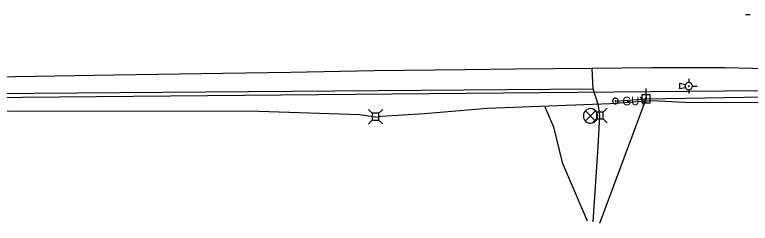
# Model space of a CAD drawing. Extents: x 596028 to 606371, y 330010 to 403088.
# Drawn here: x 603024.9 to 603360.8, y 392868.2 to 392963.2 of the extents above; entities that cross this region are included whole.
import ezdxf

# ---------------------------------------------------------------- set-up
doc = ezdxf.new("R2010")
doc.units = 0
for name, color, linetype in [('E_RR_Utility', 7, 'Continuous'), ('E_UTL_E_UG', 7, 'Continuous'), ('E_UTL_EGuyWire', 7, 'Continuous'), ('E_UTL_EPowerPole', 7, 'Continuous'), ('E_UTL_G_UG', 7, 'Continuous'), ('E_UTL_Overhead', 7, 'Continuous'), ('E_UTL_T', 7, 'Continuous'), ('E_UTL_T_UG', 7, 'Continuous'), ('E_UTL_TV', 7, 'Continuous'), ('E_UTL_TV_UG', 7, 'Continuous')]:
    doc.layers.add(name, color=color, linetype=linetype)

msp = doc.modelspace()

# ---------------------------------------------------------------- linework, layer by layer
at = {"layer": 'E_RR_Utility'}
for points in [[(603360.8, 392963.19), (603358.62, 392963.19)], [(603332.7, 392934), (603332.7, 392932.35)], [(603328.57, 392929.38), (603328.57, 392932.02)], [(603328.57, 392932.02), (603331.23, 392931.46)], [(603331.05, 392930.7), (603331.08, 392930.39), (603331.16, 392930.08), (603331.31, 392929.81), (603331.5, 392929.56), (603331.74, 392929.35), (603332.01, 392929.2), (603332.31, 392929.09), (603332.62, 392929.05), (603332.93, 392929.06), (603333.24, 392929.14), (603333.52, 392929.27), (603333.78, 392929.45), (603333.99, 392929.68), (603334.16, 392929.94), (603334.28, 392930.23), (603334.34, 392930.54), (603334.34, 392930.85), (603334.28, 392931.16), (603334.16, 392931.45), (603333.99, 392931.72), (603333.78, 392931.94), (603333.52, 392932.13), (603333.24, 392932.26), (603332.93, 392932.33), (603332.62, 392932.35), (603332.31, 392932.3), (603332.01, 392932.2), (603331.74, 392932.04), (603331.5, 392931.84), (603331.31, 392931.59), (603331.16, 392931.31), (603331.08, 392931.01), (603331.05, 392930.7)], [(603332.53, 392930.7), (603332.53, 392930.67), (603332.54, 392930.64), (603332.56, 392930.61), (603332.58, 392930.58), (603332.6, 392930.56), (603332.63, 392930.55), (603332.66, 392930.54), (603332.69, 392930.53), (603332.72, 392930.53), (603332.75, 392930.54), (603332.78, 392930.55), (603332.8, 392930.57), (603332.83, 392930.6), (603332.84, 392930.62), (603332.85, 392930.65), (603332.86, 392930.68), (603332.86, 392930.71), (603332.85, 392930.74), (603332.84, 392930.77), (603332.83, 392930.8), (603332.8, 392930.82), (603332.78, 392930.84), (603332.75, 392930.85), (603332.72, 392930.86), (603332.69, 392930.86), (603332.66, 392930.86), (603332.63, 392930.85), (603332.6, 392930.83), (603332.58, 392930.81), (603332.56, 392930.79), (603332.54, 392930.76), (603332.53, 392930.73), (603332.53, 392930.7)], [(603334.35, 392930.7), (603336.52, 392930.7)], [(603331.23, 392929.93), (603328.57, 392929.38)], [(603332.7, 392929.05), (603332.7, 392927.4)]]:
    msp.add_lwpolyline(points, dxfattribs=at)
at = {"layer": 'E_UTL_E_UG'}
msp.add_line((603292.13, 392868.24), (603313.22, 392924.87), dxfattribs=at)
at = {"layer": 'E_UTL_EGuyWire'}
msp.add_line((603299.21, 392923.9), (603313.22, 392924.87), dxfattribs=at)
for points in [[(603300.49, 392923.9), (603300.47, 392924.15), (603300.4, 392924.38), (603300.29, 392924.6), (603300.14, 392924.79), (603299.95, 392924.95), (603299.74, 392925.07), (603299.51, 392925.15), (603299.27, 392925.19), (603299.02, 392925.17), (603298.79, 392925.12), (603298.57, 392925.02), (603298.37, 392924.87), (603298.2, 392924.7), (603298.07, 392924.49), (603297.98, 392924.27), (603297.93, 392924.03), (603297.93, 392923.78), (603297.98, 392923.54), (603298.07, 392923.32), (603298.2, 392923.11), (603298.37, 392922.93), (603298.57, 392922.79), (603298.79, 392922.69), (603299.02, 392922.63), (603299.27, 392922.62), (603299.51, 392922.66), (603299.74, 392922.74), (603299.95, 392922.86), (603300.14, 392923.02), (603300.29, 392923.21), (603300.4, 392923.43), (603300.47, 392923.66), (603300.49, 392923.9)], [(603299.37, 392923.9), (603299.36, 392923.93), (603299.36, 392923.96), (603299.34, 392923.99), (603299.32, 392924.01), (603299.3, 392924.03), (603299.27, 392924.05), (603299.25, 392924.06), (603299.22, 392924.06), (603299.18, 392924.06), (603299.15, 392924.06), (603299.13, 392924.04), (603299.1, 392924.03), (603299.08, 392924), (603299.06, 392923.98), (603299.05, 392923.95), (603299.05, 392923.92), (603299.05, 392923.89), (603299.05, 392923.86), (603299.06, 392923.83), (603299.08, 392923.8), (603299.1, 392923.78), (603299.13, 392923.77), (603299.15, 392923.75), (603299.18, 392923.75), (603299.22, 392923.74), (603299.25, 392923.75), (603299.27, 392923.76), (603299.3, 392923.77), (603299.32, 392923.79), (603299.34, 392923.82), (603299.36, 392923.84), (603299.36, 392923.87), (603299.37, 392923.9)]]:
    msp.add_lwpolyline(points, dxfattribs=at)
at = {"layer": 'E_UTL_EPowerPole'}
for points in [[(603313.19, 392926.71), (603313.19, 392929.62)], [(603315.03, 392926.71), (603311.34, 392926.71)], [(603311.34, 392926.71), (603311.34, 392923.02)], [(603313.46, 392924.87), (603313.45, 392924.92), (603313.44, 392924.96), (603313.42, 392925), (603313.39, 392925.03), (603313.36, 392925.06), (603313.32, 392925.09), (603313.28, 392925.1), (603313.23, 392925.11), (603313.19, 392925.11), (603313.14, 392925.1), (603313.1, 392925.08), (603313.06, 392925.05), (603313.03, 392925.02), (603313.01, 392924.98), (603312.99, 392924.94), (603312.98, 392924.89), (603312.98, 392924.85), (603312.99, 392924.8), (603313.01, 392924.76), (603313.03, 392924.72), (603313.06, 392924.69), (603313.1, 392924.66), (603313.14, 392924.64), (603313.19, 392924.63), (603313.23, 392924.63), (603313.28, 392924.64), (603313.32, 392924.65), (603313.36, 392924.68), (603313.39, 392924.71), (603313.42, 392924.74), (603313.44, 392924.78), (603313.45, 392924.82), (603313.46, 392924.87)], [(603315.03, 392923.02), (603315.03, 392926.71)], [(603311.34, 392923.02), (603315.03, 392923.02)]]:
    msp.add_lwpolyline(points, dxfattribs=at)
at = {"layer": 'E_UTL_G_UG'}
for points in [[(602978.19, 392934.61), (603025.18, 392935.04), (603070.44, 392935.78), (603119.94, 392936.62), (603150.77, 392936.99), (603188.9, 392937.74), (603230.58, 392938.19), (603253.31, 392938.52), (603288.44, 392938.9), (603315.8, 392939.23), (603349.15, 392939.23), (603368.08, 392938.71)], [(603288.44, 392938.9), (603288.84, 392929.27)]]:
    msp.add_lwpolyline(points, dxfattribs=at)
at = {"layer": 'E_UTL_Overhead'}
for points in [[(603313.22, 392924.87), (603438.63, 392927.09), (603668.55, 392932.11), (603869.29, 392933.72), (603906.35, 392934.07)], [(603313.22, 392926.87), (603313.22, 392924.87)]]:
    msp.add_lwpolyline(points, dxfattribs=at)
at = {"layer": 'E_UTL_T'}
for points in [[(603188.16, 392918.3), (603186.4, 392920.05)], [(603191.25, 392918.3), (603188.16, 392918.3)], [(603188.16, 392918.3), (603188.16, 392915.2)], [(603191.25, 392918.3), (603193, 392920.05)], [(603191.25, 392915.2), (603191.25, 392918.3)], [(603188.16, 392915.2), (603186.4, 392913.45)], [(603188.16, 392915.2), (603191.25, 392915.2)], [(603191.25, 392915.2), (603193, 392913.45)]]:
    msp.add_lwpolyline(points, dxfattribs=at)
at = {"layer": 'E_UTL_T_UG'}
for points in [[(603189.74, 392916.55), (603192.22, 392917.04), (603211.97, 392918.24), (603240.65, 392920.58), (603296.88, 392922.81), (603315.95, 392924.09), (603333.7, 392923.16), (603370.27, 392923.36), (603377.57, 392921.71)], [(602897.66, 392922), (602898.73, 392918.41), (602901.79, 392915.54), (602927.6, 392913.08), (602934.22, 392915.73), (602939.17, 392915.15), (602941.91, 392918.11), (602968.45, 392918.09), (603022.05, 392919.38), (603136.45, 392919.22), (603182.36, 392917.8), (603189.64, 392916.72)], [(603267.04, 392921.31), (603270.93, 392912.21), (603274.84, 392895.87), (603286.31, 392869.38)]]:
    msp.add_lwpolyline(points, dxfattribs=at)
at = {"layer": 'E_UTL_TV'}
for points in [[(603290.58, 392918.88), (603288.82, 392920.63)], [(603293.67, 392918.88), (603295.42, 392920.63)], [(603291.15, 392917.13), (603291.09, 392917.76), (603290.91, 392918.36), (603290.63, 392918.92), (603290.24, 392919.41), (603289.76, 392919.82), (603289.22, 392920.13), (603288.63, 392920.34), (603288.01, 392920.43), (603287.38, 392920.4), (603286.77, 392920.25), (603286.2, 392919.99), (603285.69, 392919.63), (603285.26, 392919.17), (603284.92, 392918.64), (603284.68, 392918.06), (603284.56, 392917.45), (603284.56, 392916.82), (603284.68, 392916.2), (603284.92, 392915.62), (603285.26, 392915.09), (603285.69, 392914.64), (603286.2, 392914.27), (603286.77, 392914.01), (603287.38, 392913.87), (603288.01, 392913.84), (603288.63, 392913.93), (603289.22, 392914.13), (603289.76, 392914.44), (603290.24, 392914.86), (603290.63, 392915.35), (603290.91, 392915.91), (603291.09, 392916.51), (603291.15, 392917.13)], [(603290.11, 392919.47), (603285.5, 392914.81)], [(603285.5, 392919.42), (603290.15, 392914.77)], [(603293.67, 392918.88), (603290.58, 392918.88)], [(603290.58, 392918.88), (603290.58, 392915.78)], [(603293.67, 392915.78), (603293.67, 392918.88)], [(603290.58, 392915.78), (603288.82, 392914.03)], [(603290.58, 392915.78), (603293.67, 392915.78)], [(603293.67, 392915.78), (603295.42, 392914.03)]]:
    msp.add_lwpolyline(points, dxfattribs=at)
at = {"layer": 'E_UTL_TV_UG'}
for points in [[(602728.3, 392922.04), (602876.34, 392924.23), (603906.48, 392933.55)], [(602728.3, 392922.04), (602876.2, 392926.24), (603289.03, 392929.38)], [(603289.06, 392868.88), (603291.39, 392903.08), (603292.12, 392917.33), (603291.47, 392921.9), (603289.03, 392929.38)]]:
    msp.add_lwpolyline(points, dxfattribs=at)

# ---------------------------------------------------------------- texts
at = {"layer": 'E_UTL_EGuyWire'}
msp.add_text('GUY', height=3.85, dxfattribs=at).set_placement((603302.42, 392921.98))

doc.saveas('drawing.dxf')
